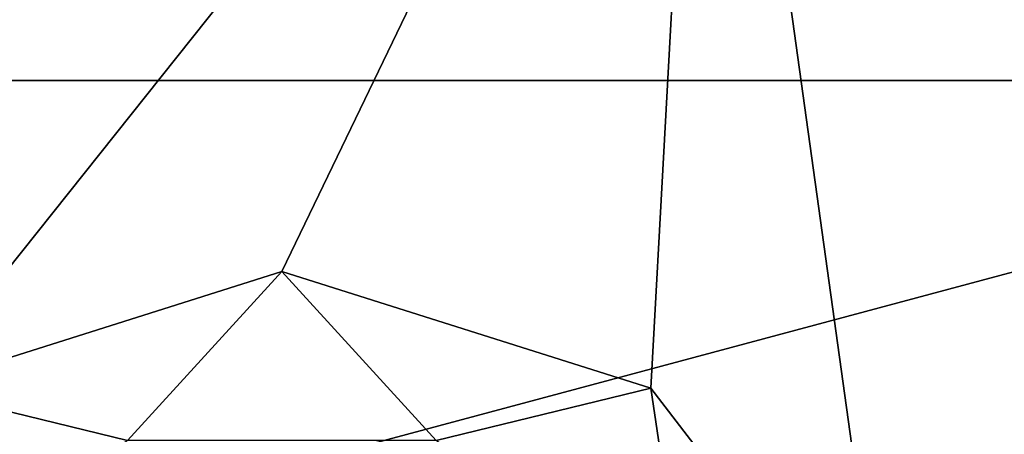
# Model space of a CAD drawing. Header units: millimetres. Extents: x -155 to 35, y -48 to 35.
# Tile 452 of 468: x -3.36 to 9.26, y 6.16 to 11.48. Entities that reach past the tile are written whole.
import ezdxf

# ---------------------------------------------------------------- set-up
doc = ezdxf.new("R2010")
doc.units = ezdxf.units.MM
doc.header["$LTSCALE"] = 65.185185
for name, color, linetype in [('2583', 7, 'CONTINUOUS'), ('2584', 7, 'CONTINUOUS'), ('2603', 7, 'CONTINUOUS'), ('2605', 7, 'CONTINUOUS')]:
    doc.layers.add(name, color=color, linetype=linetype)

msp = doc.modelspace()

# ---------------------------------------------------------------- linework, layer by layer
at = {"layer": '2583', "linetype": 'CONTINUOUS'}
for points in [[(-4.732, 6.758, 47.5), (0, 8.25, 47.5), (-1.978, 6.087, 47.5), (-4.732, 6.758, 47.5)], [(-1.978, 6.087, 47.5), (0, 8.25, 47.5), (1.978, 6.087, 47.5), (-1.978, 6.087, 47.5)], [(0, 8.25, 47.5), (4.732, 6.758, 47.5), (1.978, 6.087, 47.5), (0, 8.25, 47.5)], [(-5.178, 3.762, 47.5), (-4.732, 6.758, 47.5), (-1.978, 6.087, 47.5), (-5.178, 3.762, 47.5)], [(1.978, 6.087, 47.5), (4.732, 6.758, 47.5), (5.178, 3.762, 47.5), (1.978, 6.087, 47.5)], [(4.732, 6.758, 47.5), (7.752, 2.822, 47.5), (5.178, 3.762, 47.5), (4.732, 6.758, 47.5)]]:
    msp.add_3dface(points, dxfattribs=at)
at = {"layer": '2584', "linetype": 'CONTINUOUS'}
for points in [[(-10.7, 18.533, 94), (-18.533, 10.7, 94), (10.7, 18.533, 94), (-10.7, 18.533, 94)], [(10.7, 18.533, 94), (-18.533, 10.7, 94), (18.533, 10.7, 94), (10.7, 18.533, 94)], [(-18.533, 10.7, 94), (-21.4, 0, 94), (18.533, 10.7, 94), (-18.533, 10.7, 94)], [(18.533, 10.7, 94), (-21.4, 0, 94), (21.4, 0, 94), (18.533, 10.7, 94)]]:
    msp.add_3dface(points, dxfattribs=at)
at = {"layer": '2603', "linetype": 'CONTINUOUS'}
for points in [[(-5.431, 19.508, 91.5), (5.431, 19.508, 91.5), (-4.732, 6.758, 91.5), (-5.431, 19.508, 91.5)], [(-4.732, 6.758, 91.5), (5.431, 19.508, 91.5), (0, 8.25, 91.5), (-4.732, 6.758, 91.5)], [(0, 8.25, 91.5), (5.431, 19.508, 91.5), (4.732, 6.758, 91.5), (0, 8.25, 91.5)], [(4.732, 6.758, 91.5), (5.431, 19.508, 91.5), (7.753, 2.821, 91.5), (4.732, 6.758, 91.5)], [(5.431, 19.508, 91.5), (14.729, 13.897, 91.5), (7.753, 2.821, 91.5), (5.431, 19.508, 91.5)], [(7.753, 2.821, 91.5), (14.729, 13.897, 91.5), (7.969, -2.135, 91.5), (7.753, 2.821, 91.5)], [(14.729, 13.897, 91.5), (13.016, -15.512, 91.5), (7.969, -2.135, 91.5), (14.729, 13.897, 91.5)]]:
    msp.add_3dface(points, dxfattribs=at)
at = {"layer": '2605', "linetype": 'CONTINUOUS'}
for points in [[(0, 8.25, 47.5), (-4.732, 6.758, 47.5), (0, 8.25, 91.5), (0, 8.25, 47.5)], [(-4.732, 6.758, 47.5), (-4.732, 6.758, 91.5), (0, 8.25, 91.5), (-4.732, 6.758, 47.5)], [(4.732, 6.758, 47.5), (0, 8.25, 47.5), (4.732, 6.758, 91.5), (4.732, 6.758, 47.5)], [(0, 8.25, 47.5), (0, 8.25, 91.5), (4.732, 6.758, 91.5), (0, 8.25, 47.5)], [(7.752, 2.822, 47.5), (4.732, 6.758, 47.5), (4.732, 6.758, 91.5), (7.752, 2.822, 47.5)], [(7.752, 2.822, 47.5), (4.732, 6.758, 91.5), (7.753, 2.821, 91.5), (7.752, 2.822, 47.5)]]:
    msp.add_3dface(points, dxfattribs=at)

doc.saveas('drawing.dxf')
